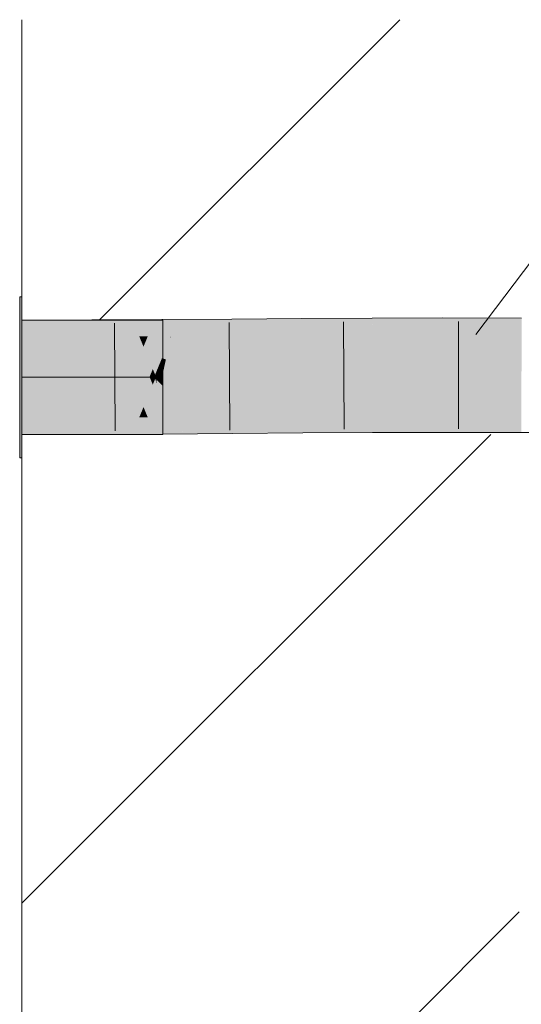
# Model space of a CAD drawing. Extents: x -620 to 300, y 62 to 1112.
# Tile 274 of 287: x 234.79 to 236.19, y 879.55 to 882.3. Entities that reach past the tile are written whole.
import ezdxf
from ezdxf.lldxf.tags import DXFTag

# ---------------------------------------------------------------- set-up
doc = ezdxf.new("R2010")
doc.units = 0
doc.layers.get('0').update_dxf_attribs({"lineweight": 13})
doc.layers.add('E_Detail_Linie_Text_Bem', color=7, linetype='Continuous', lineweight=13)
for name, color, linetype, lineweight, true_color in [('E_Detail_Wandschraffur', 7, 'Continuous', 5, 0xc0c0c0), ('E_Leerrohr 32-A06G9S0K8I', 7, 'Continuous', 9, 0x00b300), ('E_Leerrohr 32-Shading', 7, 'Continuous', 9, 0x00b300)]:
    doc.layers.add(name, color=color, linetype=linetype, lineweight=lineweight, true_color=true_color)
tags = doc.linetypes.add('fein_strichliert', pattern=[4, 1, -2, 1]).pattern_tags.tags
tags[8:9] = [DXFTag(74, 4), DXFTag(75, 0), DXFTag(340, '0'), DXFTag(46, 0.0), DXFTag(50, 0.0), DXFTag(44, 0.0), DXFTag(45, 0.0)]
tags[6:7] = [DXFTag(74, 4), DXFTag(75, 0), DXFTag(340, '0'), DXFTag(46, 0.0), DXFTag(50, 0.0), DXFTag(44, 0.0), DXFTag(45, 0.0)]
tags[4:5] = [DXFTag(74, 4), DXFTag(75, 0), DXFTag(340, '0'), DXFTag(46, 0.0), DXFTag(50, 0.0), DXFTag(44, 0.0), DXFTag(45, 0.0)]
tags = doc.linetypes.add('STRICHPUNKT2-A06G9S0J8I', pattern=[12.7, 6.35, -3.175, 0, -3.175]).pattern_tags.tags
tags[10:11] = [DXFTag(74, 4), DXFTag(75, 0), DXFTag(340, '0'), DXFTag(46, 0.0), DXFTag(50, 0.0), DXFTag(44, 0.0), DXFTag(45, 0.0)]
tags[8:9] = [DXFTag(74, 4), DXFTag(75, 0), DXFTag(340, '0'), DXFTag(46, 0.0), DXFTag(50, 0.0), DXFTag(44, 0.0), DXFTag(45, 0.0)]
tags[6:7] = [DXFTag(74, 4), DXFTag(75, 0), DXFTag(340, '0'), DXFTag(46, 0.0), DXFTag(50, 0.0), DXFTag(44, 0.0), DXFTag(45, 0.0)]
tags[4:5] = [DXFTag(74, 4), DXFTag(75, 0), DXFTag(340, '0'), DXFTag(46, 0.0), DXFTag(50, 0.0), DXFTag(44, 0.0), DXFTag(45, 0.0)]

# ---------------------------------------------------------------- blocks, each defined once
blk = doc.blocks.new('Shading-A06G9RJF8I', base_point=(235.1268, 776.6774))
at = {"layer": 'E_Leerrohr 32-Shading', "color": 83, "true_color": 0x7fcb7f}
for points in [[(234.7941, 881.2994), (234.7941, 881.5245), (234.7881, 881.2994), (234.7881, 881.5245)], [(234.931, 881.4595), (234.7941, 881.4595), (235.091, 881.2994), (234.7941, 881.2994)], [(234.9441, 881.4595), (234.931, 881.4595), (235.1041, 881.2994), (235.091, 881.2994)], [(235.0091, 881.4595), (234.9441, 881.4595), (235.16, 881.3085), (235.1589, 881.3074)], [(235.1589, 881.3074), (234.9441, 881.4595), (235.151, 881.2994), (235.1041, 881.2994)], [(235.0091, 881.4595), (235.1341, 881.3345), (235.1881, 881.4595), (235.1881, 881.3884)], [(235.1881, 881.3884), (235.1341, 881.3345), (235.1881, 881.3234), (235.1666, 881.3019)], [(235.1816, 881.317), (235.1666, 881.3019), (235.1881, 881.2994), (235.1691, 881.2994)], [(235.1881, 881.3234), (235.1816, 881.317), (235.1881, 881.317)], [(235.1816, 881.317), (235.1881, 881.2994), (235.1881, 881.317)], [(234.7941, 881.0745), (234.7941, 881.2994), (234.7881, 881.0745), (234.7881, 881.2994)], [(235.091, 881.2994), (234.7941, 881.2994), (234.931, 881.1395), (234.7941, 881.1395)], [(235.1041, 881.2994), (235.091, 881.2994), (234.9441, 881.1395), (234.931, 881.1395)], [(235.1529, 881.2975), (235.1041, 881.2994), (235.0091, 881.1395), (234.9441, 881.1395)], [(235.1529, 881.2975), (235.0091, 881.1395), (235.16, 881.2904)], [(235.151, 881.2994), (235.1041, 881.2994), (235.1529, 881.2975)], [(235.1666, 881.2969), (235.1341, 881.2645), (235.1881, 881.2755), (235.1881, 881.2104)], [(235.1666, 881.3019), (235.1589, 881.3074), (235.1641, 881.2994), (235.151, 881.2994)], [(235.1641, 881.2994), (235.151, 881.2994), (235.1666, 881.2969), (235.1529, 881.2975)], [(235.1666, 881.2969), (235.1529, 881.2975), (235.16, 881.2904)], [(235.1589, 881.3074), (235.1666, 881.3019), (235.16, 881.3085)], [(235.1641, 881.2994), (235.1691, 881.2994), (235.1666, 881.3019)], [(235.1666, 881.2969), (235.1691, 881.2994), (235.1641, 881.2994)], [(235.1881, 881.2994), (235.1691, 881.2994), (235.1881, 881.2755), (235.1666, 881.2969)], [(235.1341, 881.2645), (235.0091, 881.1395), (235.1881, 881.2104), (235.1881, 881.1395)]]:
    blk.add_solid(points, dxfattribs=at)
at = {"layer": 'E_Leerrohr 32-Shading', "color": 83, "true_color": 0x7fbd7f}
for points in [[(234.7941, 881.4595), (234.7941, 881.4126), (234.931, 881.4598), (234.9366, 881.4575)], [(234.9895, 881.4357), (234.9366, 881.4575), (234.9895, 881.4142), (234.797, 881.4135)], [(234.9366, 881.4575), (234.9441, 881.4598), (234.931, 881.4598)], [(234.9441, 881.4598), (234.9366, 881.4575), (234.9895, 881.4411), (234.9895, 881.4357)], [(234.9895, 881.4411), (234.9894, 881.4599), (234.9441, 881.4598)], [(234.9894, 881.4599), (235.1222, 881.4138), (235.0091, 881.46)], [(234.9894, 881.4599), (234.9895, 881.4411), (235.1222, 881.4138), (235.0572, 881.4134)], [(235.0091, 881.46), (235.1851, 881.4304), (235.1849, 881.461)], [(235.0091, 881.46), (235.1222, 881.4138), (235.1851, 881.4304), (235.1459, 881.4139)], [(235.2591, 881.4615), (235.1849, 881.461), (235.1851, 881.4304)], [(235.1852, 881.4141), (235.2591, 881.4615), (235.1851, 881.4304)], [(235.2591, 881.4615), (235.1852, 881.4141), (235.3241, 881.462), (235.2109, 881.4143)], [(235.3241, 881.462), (235.2766, 881.442), (235.3807, 881.4624), (235.3808, 881.4433)], [(235.5769, 881.4457), (235.5767, 881.4639), (235.3808, 881.4433), (235.3807, 881.4624)], [(235.7731, 881.4478), (235.773, 881.465), (235.5769, 881.4457), (235.5767, 881.4639)], [(235.9696, 881.4487), (235.9696, 881.4656), (235.7731, 881.4478), (235.773, 881.465)], [(235.7731, 881.4478), (235.7732, 881.423), (235.9696, 881.4487), (235.9696, 881.424)], [(236.1909, 881.4482), (236.1909, 881.4653), (235.9696, 881.4487), (235.9696, 881.4656)], [(235.9696, 881.4487), (235.9696, 881.424), (236.1909, 881.4482), (236.1908, 881.4235)], [(235.0572, 881.4134), (234.9895, 881.4411), (235.0441, 881.4133), (234.9895, 881.4357)], [(235.0407, 881.4147), (234.9895, 881.4357), (234.9895, 881.4142)], [(235.1459, 881.4139), (235.1852, 881.4141), (235.1851, 881.4304)], [(235.2766, 881.442), (235.2109, 881.4143), (235.3808, 881.4433), (235.381, 881.4155)], [(235.381, 881.4155), (235.577, 881.417), (235.3808, 881.4433), (235.5769, 881.4457)], [(235.577, 881.417), (235.7732, 881.4182), (235.5769, 881.4457), (235.7731, 881.4478)], [(235.7732, 881.423), (235.7732, 881.4182), (235.9696, 881.424), (235.9696, 881.4188)], [(235.9696, 881.424), (235.9696, 881.4188), (236.1908, 881.4235), (236.1908, 881.4185)], [(234.797, 881.4135), (234.7941, 881.4126), (234.9895, 881.4142), (234.9896, 881.413)], [(235.0441, 881.4133), (235.0407, 881.4147), (234.9896, 881.413), (234.9895, 881.4142)], [(234.9904, 881.1868), (234.7941, 881.1395), (234.9905, 881.1646), (234.931, 881.1398)], [(234.7941, 881.1395), (234.9904, 881.1868), (234.7941, 881.1863)], [(235.0441, 881.1871), (234.9904, 881.1868), (234.9905, 881.1646)], [(234.9905, 881.1591), (234.9906, 881.1399), (235.1222, 881.1875), (235.0091, 881.14)], [(234.9905, 881.1591), (235.1222, 881.1875), (235.0572, 881.1871)], [(235.0572, 881.1871), (235.0441, 881.1871), (234.9905, 881.1591), (234.9905, 881.1646)], [(235.1868, 881.1709), (235.1222, 881.1875), (235.187, 881.142), (235.01, 881.1404)], [(235.1222, 881.1875), (235.1868, 881.1709), (235.1459, 881.1876)], [(235.1868, 881.1709), (235.1867, 881.1879), (235.1459, 881.1876)], [(235.1867, 881.1879), (235.2591, 881.1415), (235.2109, 881.188), (235.3241, 881.142)], [(235.2591, 881.1415), (235.1867, 881.1879), (235.1868, 881.1709)], [(235.3827, 881.1893), (235.2109, 881.188), (235.3829, 881.1657), (235.2692, 881.1643)], [(235.5787, 881.1682), (235.5786, 881.1907), (235.3829, 881.1657), (235.3827, 881.1893)], [(235.7744, 881.1702), (235.7742, 881.1919), (235.5787, 881.1682), (235.5786, 881.1907)], [(235.9698, 881.1712), (235.9697, 881.1925), (235.7744, 881.1702), (235.7742, 881.1919)], [(236.19, 881.1707), (236.19, 881.1921), (235.9698, 881.1712), (235.9697, 881.1925)], [(234.931, 881.1398), (234.9441, 881.1398), (234.9905, 881.1646), (234.9905, 881.1591)], [(234.9441, 881.1398), (234.9906, 881.1399), (234.9905, 881.1591)], [(235.1868, 881.1709), (235.187, 881.142), (235.2556, 881.1429)], [(235.2692, 881.1643), (235.3198, 881.1437), (235.3829, 881.1657), (235.383, 881.1445)], [(235.383, 881.1445), (235.5789, 881.147), (235.3829, 881.1657), (235.5787, 881.1682)], [(235.3831, 881.1424), (235.5789, 881.1439), (235.383, 881.1445), (235.5789, 881.147)], [(235.5789, 881.147), (235.7744, 881.149), (235.5787, 881.1682), (235.7744, 881.1702)], [(235.5789, 881.1439), (235.7745, 881.145), (235.5789, 881.147), (235.7744, 881.149)], [(235.7744, 881.149), (235.9698, 881.15), (235.7744, 881.1702), (235.9698, 881.1712)], [(235.7745, 881.145), (235.9698, 881.1456), (235.7744, 881.149), (235.9698, 881.15)], [(235.9698, 881.15), (236.1899, 881.1494), (235.9698, 881.1712), (236.19, 881.1707)], [(235.9698, 881.1456), (236.1899, 881.1453), (235.9698, 881.15), (236.1899, 881.1494)], [(235.01, 881.1404), (235.0091, 881.14), (235.187, 881.142), (235.187, 881.141)], [(235.187, 881.142), (235.187, 881.141), (235.2556, 881.1429), (235.2591, 881.1415)], [(235.3198, 881.1437), (235.3241, 881.142), (235.383, 881.1445), (235.3831, 881.1424)]]:
    blk.add_solid(points, dxfattribs=at)
at = {"layer": 'E_Leerrohr 32-Shading', "color": 83, "true_color": 0x7fd57f}
for points in [[(234.9896, 881.4101), (234.9896, 881.413), (234.7941, 881.4104), (234.7941, 881.4126)], [(234.7941, 881.2994), (234.99, 881.2999), (234.7941, 881.4104), (234.9896, 881.4101)], [(235.0455, 881.4099), (235.0441, 881.4133), (234.9896, 881.4101), (234.9896, 881.413)], [(235.091, 881.3005), (235.0455, 881.4099), (234.99, 881.2999), (234.9896, 881.4101)], [(235.0572, 881.4134), (235.0441, 881.4133), (235.1041, 881.3005), (235.091, 881.3005)], [(235.1222, 881.4138), (235.0572, 881.4134), (235.16, 881.3226), (235.1573, 881.316)], [(235.1573, 881.316), (235.0572, 881.4134), (235.151, 881.3008), (235.1041, 881.3005)], [(235.1222, 881.4138), (235.1341, 881.3852), (235.1459, 881.4139)], [(235.1852, 881.4141), (235.1341, 881.3852), (235.1856, 881.353), (235.1666, 881.3069)], [(235.1341, 881.3852), (235.1852, 881.4141), (235.1459, 881.4139)], [(235.2109, 881.4143), (235.1852, 881.4141), (235.1856, 881.353)], [(235.1966, 881.3495), (235.2098, 881.4092), (235.1856, 881.353), (235.2088, 881.4092)], [(235.3815, 881.3486), (235.3811, 881.4083), (235.1966, 881.3495), (235.2098, 881.4092)], [(235.2098, 881.4092), (235.2109, 881.4143), (235.2088, 881.4092)], [(235.3811, 881.4083), (235.381, 881.4155), (235.2098, 881.4092), (235.2109, 881.4143)], [(235.5771, 881.4073), (235.577, 881.417), (235.3811, 881.4083), (235.381, 881.4155)], [(235.3815, 881.3486), (235.5775, 881.3475), (235.3811, 881.4083), (235.5771, 881.4073)], [(235.7733, 881.4065), (235.7732, 881.4182), (235.5771, 881.4073), (235.577, 881.417)], [(235.5775, 881.3475), (235.7736, 881.3467), (235.5771, 881.4073), (235.7733, 881.4065)], [(235.9696, 881.4061), (235.9696, 881.4188), (235.7733, 881.4065), (235.7732, 881.4182)], [(235.7736, 881.3467), (235.9697, 881.3463), (235.7733, 881.4065), (235.9696, 881.4061)], [(236.1907, 881.4063), (236.1908, 881.4185), (235.9696, 881.4061), (235.9696, 881.4188)], [(235.9697, 881.3463), (236.1905, 881.3466), (235.9696, 881.4061), (236.1907, 881.4063)], [(235.1858, 881.3246), (235.1856, 881.3496), (235.1739, 881.3246), (235.1842, 881.3496)], [(235.1856, 881.3496), (235.1856, 881.353), (235.1842, 881.3496)], [(235.1966, 881.3495), (235.1856, 881.353), (235.1856, 881.3496)], [(235.1856, 881.3496), (235.1858, 881.3246), (235.1966, 881.3495), (235.1912, 881.3246)], [(235.1966, 881.3495), (235.1912, 881.3246), (235.3815, 881.3486), (235.3817, 881.3251)], [(235.3817, 881.3251), (235.5777, 881.3255), (235.3815, 881.3486), (235.5775, 881.3475)], [(235.5777, 881.3255), (235.7737, 881.3259), (235.5775, 881.3475), (235.7736, 881.3467)], [(235.7737, 881.3259), (235.9697, 881.326), (235.7736, 881.3467), (235.9697, 881.3463)], [(235.9697, 881.326), (236.1905, 881.3259), (235.9697, 881.3463), (236.1905, 881.3466)], [(235.1666, 881.3069), (235.1573, 881.316), (235.1641, 881.3008), (235.151, 881.3008)], [(235.1573, 881.316), (235.1666, 881.3069), (235.16, 881.3226)], [(235.1739, 881.3246), (235.1666, 881.3069), (235.1859, 881.301), (235.1691, 881.3009)], [(235.1739, 881.3246), (235.1859, 881.301), (235.1858, 881.3246)], [(235.1858, 881.3246), (235.1859, 881.301), (235.1912, 881.3246)], [(235.1912, 881.3246), (235.1859, 881.301), (235.3817, 881.3251), (235.3819, 881.3024)], [(235.3819, 881.3024), (235.5778, 881.3038), (235.3817, 881.3251), (235.5777, 881.3255)], [(235.5778, 881.3038), (235.7737, 881.3051), (235.5777, 881.3255), (235.7737, 881.3259)], [(235.7737, 881.3051), (235.9697, 881.3056), (235.7737, 881.3259), (235.9697, 881.326)], [(235.9697, 881.3056), (236.1904, 881.3053), (235.9697, 881.326), (236.1905, 881.3259)], [(234.9904, 881.1868), (234.99, 881.2999), (234.7941, 881.1863), (234.7941, 881.2994)], [(235.091, 881.3005), (234.99, 881.2999), (235.0441, 881.1871), (234.9904, 881.1868)], [(235.1041, 881.3005), (235.091, 881.3005), (235.0572, 881.1871), (235.0441, 881.1871)], [(235.1529, 881.2961), (235.1041, 881.3005), (235.1222, 881.1875), (235.0572, 881.1871)], [(235.151, 881.3008), (235.1041, 881.3005), (235.1529, 881.2961)], [(235.1529, 881.2961), (235.1222, 881.1875), (235.16, 881.279)], [(235.1867, 881.1879), (235.1721, 881.2816), (235.1341, 881.2162), (235.1666, 881.2949)], [(235.1641, 881.3008), (235.151, 881.3008), (235.1666, 881.2949), (235.1529, 881.2961)], [(235.1666, 881.2949), (235.1529, 881.2961), (235.16, 881.279)], [(235.1641, 881.3008), (235.1691, 881.3009), (235.1666, 881.3069)], [(235.1691, 881.3009), (235.1641, 881.3008), (235.1686, 881.2999), (235.1645, 881.2999)], [(235.1645, 881.2999), (235.1651, 881.2985), (235.1686, 881.2999), (235.1681, 881.2985)], [(235.1651, 881.2985), (235.1666, 881.2949), (235.1681, 881.2985)], [(235.1666, 881.2949), (235.1721, 881.2816), (235.1681, 881.2985), (235.1694, 881.2985)], [(235.1681, 881.2985), (235.1694, 881.2985), (235.1686, 881.2999), (235.1692, 881.2999)], [(235.1692, 881.2999), (235.1691, 881.3009), (235.1686, 881.2999)], [(235.1859, 881.2999), (235.1859, 881.301), (235.1692, 881.2999), (235.1691, 881.3009)], [(235.1694, 881.2985), (235.186, 881.2984), (235.1692, 881.2999), (235.1859, 881.2999)], [(235.1863, 881.2473), (235.186, 881.2984), (235.1721, 881.2816), (235.1694, 881.2985)], [(235.3819, 881.3024), (235.1859, 881.301), (235.3819, 881.3003), (235.1862, 881.2999)], [(235.1862, 881.2999), (235.1859, 881.301), (235.1859, 881.2999)], [(235.186, 881.2984), (235.1865, 881.2984), (235.1859, 881.2999), (235.1862, 881.2999)], [(235.1863, 881.2473), (235.2109, 881.188), (235.186, 881.2984), (235.1865, 881.2984)], [(235.1862, 881.2999), (235.1865, 881.2984), (235.3819, 881.3003), (235.3819, 881.2974)], [(235.1865, 881.2984), (235.2109, 881.188), (235.3819, 881.2974), (235.3827, 881.1893)], [(235.5778, 881.3007), (235.5778, 881.3038), (235.3819, 881.3003), (235.3819, 881.3024)], [(235.3819, 881.2974), (235.5779, 881.2963), (235.3819, 881.3003), (235.5778, 881.3007)], [(235.3827, 881.1893), (235.5786, 881.1907), (235.3819, 881.2974), (235.5779, 881.2963)], [(235.7738, 881.3011), (235.7737, 881.3051), (235.5778, 881.3007), (235.5778, 881.3038)], [(235.5779, 881.2963), (235.7738, 881.2955), (235.5778, 881.3007), (235.7738, 881.3011)], [(235.5786, 881.1907), (235.7742, 881.1919), (235.5779, 881.2963), (235.7738, 881.2955)], [(235.9697, 881.3013), (235.9697, 881.3056), (235.7738, 881.3011), (235.7737, 881.3051)], [(235.7738, 881.2955), (235.9697, 881.2951), (235.7738, 881.3011), (235.9697, 881.3013)], [(235.7742, 881.1919), (235.9697, 881.1925), (235.7738, 881.2955), (235.9697, 881.2951)], [(236.1904, 881.3011), (236.1904, 881.3053), (235.9697, 881.3013), (235.9697, 881.3056)], [(235.9697, 881.2951), (236.1904, 881.2953), (235.9697, 881.3013), (236.1904, 881.3011)], [(235.9697, 881.1925), (236.19, 881.1921), (235.9697, 881.2951), (236.1904, 881.2953)], [(235.1721, 881.2816), (235.1867, 881.1879), (235.1863, 881.2473)], [(235.1867, 881.1879), (235.2109, 881.188), (235.1863, 881.2473)], [(235.1341, 881.2162), (235.1222, 881.1875), (235.1459, 881.1876)], [(235.1867, 881.1879), (235.1341, 881.2162), (235.1459, 881.1876)]]:
    blk.add_solid(points, dxfattribs=at)
blk = doc.blocks.new('Referenz-A06G9S0M8I')
at = {"layer": 'E_Detail_Linie_Text_Bem', "color": 0, "linetype": 'Continuous', "ltscale": 0.13}
blk.add_line((236.0624, 881.4189), (237.732, 883.6272), dxfattribs=at)
at = {"layer": 'E_Detail_Linie_Text_Bem', "linetype": 'Continuous', "ltscale": 0.13}
blk.add_line((234.7941, 870.4994), (234.7941, 882.2994), dxfattribs=at)
at = {"layer": 'E_Detail_Wandschraffur', "linetype": 'fein_strichliert', "ltscale": 0.13}
for p, q in [((235.0101, 881.4595), (235.85, 882.2994)), ((234.7941, 878.415), (236.1843, 879.8052))]:
    blk.add_line(p, q, dxfattribs=at)
at = {"layer": 'E_Detail_Wandschraffur', "linetype": 'ByBlock', "ltscale": 0.13}
blk.add_line((234.7941, 879.8292), (236.1043, 881.1395), dxfattribs=at)
at = {"layer": 'E_Leerrohr 32-A06G9S0K8I', "linetype": 'Continuous', "ltscale": 0.13}
for p, q in [((234.7941, 881.5245), (234.7881, 881.5245)), ((234.7881, 881.3927), (234.7881, 881.5245)), ((234.7941, 881.3927), (234.7941, 881.5245)), ((234.9894, 881.4599), (234.7941, 881.4595)), ((234.7941, 881.4595), (234.7941, 881.1395)), ((235.1881, 881.4595), (234.7941, 881.4595)), ((234.7941, 881.3657), (234.7941, 881.4595)), ((235.1849, 881.461), (234.9894, 881.4599)), ((235.0534, 881.4506), (235.0548, 881.1498)), ((235.3807, 881.4624), (235.1849, 881.461)), ((235.1881, 881.3657), (235.1881, 881.4595)), ((235.373, 881.4527), (235.3752, 881.152)), ((235.5767, 881.4639), (235.3807, 881.4624)), ((235.773, 881.465), (235.5767, 881.4639)), ((235.6933, 881.455), (235.6949, 881.1542)), ((235.9696, 881.4656), (235.773, 881.465)), ((236.1909, 881.4653), (235.9696, 881.4656)), ((236.0141, 881.4559), (236.0141, 881.1551)), ((234.7881, 881.2063), (234.7881, 881.3927)), ((234.7941, 881.2063), (234.7941, 881.3927)), ((234.7941, 881.2332), (234.7941, 881.3657)), ((235.1881, 881.2332), (235.1881, 881.3657)), ((234.7941, 881.1395), (234.7941, 881.2332)), ((235.1881, 881.1395), (235.1881, 881.2332)), ((234.7881, 881.0745), (234.7881, 881.2063)), ((234.7941, 881.0745), (234.7941, 881.2063)), ((235.9698, 881.1456), (235.7745, 881.145)), ((236.1899, 881.1453), (235.9698, 881.1456)), ((234.9906, 881.1399), (234.7941, 881.1395)), ((234.7941, 881.1395), (235.1881, 881.1395)), ((235.187, 881.141), (234.9906, 881.1399)), ((235.3831, 881.1424), (235.187, 881.141)), ((235.5789, 881.1439), (235.3831, 881.1424)), ((235.7745, 881.145), (235.5789, 881.1439)), ((236.4102, 881.1442), (236.1899, 881.1453)), ((234.7881, 881.0745), (234.7941, 881.0745))]:
    blk.add_line(p, q, dxfattribs=at)
at = {"layer": 'E_Leerrohr 32-A06G9S0K8I', "linetype": 'STRICHPUNKT2-A06G9S0J8I', "lineweight": 5, "ltscale": 0.13}
blk.add_line((234.7941, 881.2995), (235.1881, 881.2995), dxfattribs=at)

msp = doc.modelspace()

# ---------------------------------------------------------------- block references
at = {"color": 8, "lineweight": 25, "ltscale": 0.25, "true_color": 0x808080}
msp.add_blockref('Referenz-A06G9S0M8I', (0, 0), dxfattribs=at)
msp.add_blockref('Shading-A06G9RJF8I', (235.1268, 776.6774))

doc.saveas('drawing.dxf')
